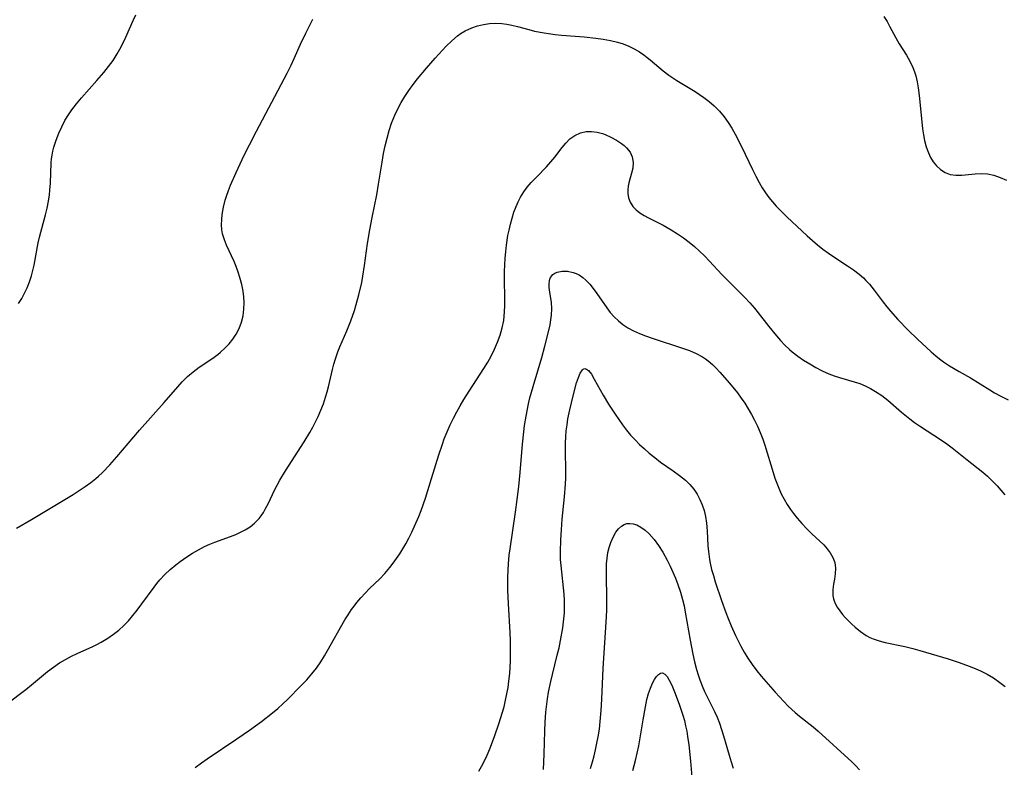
# Model space of a CAD drawing. Header units: inches. Extents: x 1073367 to 1082519, y 1569854 to 1574957.
# Tile 562 of 565: x 1081169 to 1081412, y 1573832 to 1574017. Entities that reach past the tile are written whole.
import ezdxf

# ---------------------------------------------------------------- set-up
doc = ezdxf.new("R2010")
doc.units = ezdxf.units.IN
doc.header["$MEASUREMENT"] = 0
doc.layers.add('CGG_CurvaNivelLidar_v1', color=7, linetype='Continuous', lineweight=30, true_color=0x008008)

msp = doc.modelspace()

# ---------------------------------------------------------------- linework, layer by layer
at = {"layer": 'CGG_CurvaNivelLidar_v1'}
for points in [[(1081168.3081, 1573891.2578, 79.5), (1081172.0875, 1573893.4739, 79.5), (1081182.3169, 1573899.6417, 79.5), (1081183.8208, 1573900.5848, 79.5), (1081185.2949, 1573901.56, 79.5), (1081186.725, 1573902.5858, 79.5), (1081187.9155, 1573903.5327, 79.5), (1081188.5824, 1573904.114, 79.5), (1081189.5496, 1573905.026, 79.5), (1081191.3802, 1573906.9423, 79.5), (1081193.1305, 1573908.9291, 79.5), (1081198.7053, 1573915.467, 79.5), (1081204.8006, 1573922.3399, 79.5), (1081208.1514, 1573926.2337, 79.5), (1081209.2844, 1573927.4685, 79.5), (1081210.5956, 1573928.7489, 79.5), (1081211.9856, 1573929.9323, 79.5), (1081213.479, 1573931.0316, 79.5), (1081216.5455, 1573933.1062, 79.5), (1081218.0252, 1573934.1964, 79.5), (1081218.7063, 1573934.7586, 79.5), (1081219.8009, 1573935.7679, 79.5), (1081220.8156, 1573936.8451, 79.5), (1081221.7381, 1573937.9875, 79.5), (1081222.5506, 1573939.1961, 79.5), (1081223.3138, 1573940.6433, 79.5), (1081223.9031, 1573942.1623, 79.5), (1081224.3038, 1573943.74, 79.5), (1081224.5041, 1573945.3763, 79.5), (1081224.5354, 1573947.0456, 79.5), (1081224.4594, 1573948.4252, 79.5), (1081224.2951, 1573949.8085, 79.5), (1081223.9683, 1573951.517, 79.5), (1081223.5251, 1573953.2099, 79.5), (1081223.0952, 1573954.5598, 79.5), (1081222.6091, 1573955.8878, 79.5), (1081222.0713, 1573957.1878, 79.5), (1081220.2094, 1573961.1844, 79.5), (1081219.6789, 1573962.4965, 79.5), (1081219.4392, 1573963.2154, 79.5), (1081219.2317, 1573964.0169, 79.5), (1081219.068, 1573965.004, 79.5), (1081218.9876, 1573966.2395, 79.5), (1081219.0207, 1573967.494, 79.5), (1081219.1494, 1573968.7622, 79.5), (1081219.4612, 1573970.5381, 79.5), (1081219.9027, 1573972.3196, 79.5), (1081220.2059, 1573973.3315, 79.5), (1081220.6662, 1573974.6604, 79.5), (1081221.1831, 1573975.9823, 79.5), (1081222.5804, 1573979.1675, 79.5), (1081224.5836, 1573983.4464, 79.5), (1081225.8526, 1573986.0081, 79.5), (1081227.5779, 1573989.3678, 79.5), (1081235.1884, 1574003.7062, 79.5), (1081236.1376, 1574005.6098, 79.5), (1081236.9394, 1574007.3313, 79.5), (1081238.4848, 1574010.7919, 79.5), (1081239.7626, 1574013.5427, 79.5), (1081240.9084, 1574015.823, 79.5), (1081241.5379, 1574016.9761, 79.5)], [(1081168.8683, 1573946.8035, 80), (1081169.6311, 1573948.0597, 80), (1081170.3269, 1573949.3533, 80), (1081170.953, 1573950.6806, 80), (1081171.5447, 1573952.1488, 80), (1081172.0412, 1573953.6507, 80), (1081172.387, 1573954.9573, 80), (1081172.68, 1573956.2806, 80), (1081173.7167, 1573961.7452, 80), (1081174.0271, 1573963.1785, 80), (1081175.4907, 1573968.6482, 80), (1081175.904, 1573970.3681, 80), (1081176.2531, 1573972.0935, 80), (1081176.4868, 1573973.6207, 80), (1081176.6084, 1573974.8049, 80), (1081176.7221, 1573976.4949, 80), (1081176.9427, 1573981.4995, 80), (1081177.0164, 1573982.4733, 80), (1081177.1325, 1573983.4368, 80), (1081177.312, 1573984.4007, 80), (1081177.5489, 1573985.3594, 80), (1081178.1067, 1573987.1224, 80), (1081178.7907, 1573988.8701, 80), (1081179.5039, 1573990.4368, 80), (1081180.3095, 1573991.9725, 80), (1081180.9804, 1573993.0925, 80), (1081182.0397, 1573994.6392, 80), (1081183.1935, 1573996.1369, 80), (1081184.4146, 1573997.5982, 80), (1081188.197, 1574001.8385, 80), (1081189.8875, 1574003.8129, 80), (1081191.0754, 1574005.3031, 80), (1081192.1936, 1574006.8327, 80), (1081193.219, 1574008.4116, 80), (1081194.2152, 1574010.1967, 80), (1081195.3631, 1574012.5467, 80), (1081197.1655, 1574016.6942, 80), (1081197.8096, 1574018.0649, 80)], [(1081382.5168, 1574017.6696, 79.5), (1081383.2873, 1574016.4142, 79.5), (1081384.0132, 1574015.1387, 79.5), (1081385.4758, 1574012.3807, 79.5), (1081386.2758, 1574010.9488, 79.5), (1081388.1096, 1574008.0806, 79.5), (1081388.9424, 1574006.6054, 79.5), (1081389.6641, 1574005.0463, 79.5), (1081390.0413, 1574004.0374, 79.5), (1081390.3622, 1574002.9989, 79.5), (1081390.7122, 1574001.5409, 79.5), (1081390.9765, 1574000.0454, 79.5), (1081391.2185, 1573998.1159, 79.5), (1081391.6723, 1573993.3227, 79.5), (1081392.0624, 1573989.9043, 79.5), (1081392.2774, 1573988.4684, 79.5), (1081392.5433, 1573987.0665, 79.5), (1081392.9481, 1573985.4795, 79.5), (1081393.4793, 1573983.9825, 79.5), (1081394.0423, 1573982.8162, 79.5), (1081394.7105, 1573981.749, 79.5), (1081395.4808, 1573980.799, 79.5), (1081396.5029, 1573979.8679, 79.5), (1081397.641, 1573979.1481, 79.5), (1081398.878, 1573978.6729, 79.5), (1081400.279, 1573978.4583, 79.5), (1081401.7485, 1573978.4618, 79.5), (1081405.0306, 1573978.7717, 79.5), (1081406.5766, 1573978.8617, 79.5), (1081408.1186, 1573978.7884, 79.5), (1081409.6878, 1573978.4667, 79.5), (1081411.2394, 1573977.9269, 79.5), (1081412.7713, 1573977.2183, 79.5)], [(1081166, 1573847.9158, 79), (1081170.6375, 1573851.4548, 79), (1081172.0893, 1573852.6146, 79), (1081176.0261, 1573855.8911, 79), (1081177.488, 1573857.0042, 79), (1081179.0039, 1573858.0368, 79), (1081180.4361, 1573858.8918, 79), (1081181.9125, 1573859.6673, 79), (1081183.2949, 1573860.3154, 79), (1081187.1547, 1573862.0405, 79), (1081188.2044, 1573862.5586, 79), (1081189.2666, 1573863.1294, 79), (1081190.9321, 1573864.1508, 79), (1081192.2842, 1573865.1044, 79), (1081193.5791, 1573866.1351, 79), (1081194.8098, 1573867.2434, 79), (1081195.9837, 1573868.4444, 79), (1081197.0954, 1573869.7106, 79), (1081198.1556, 1573871.026, 79), (1081199.3242, 1573872.5825, 79), (1081202.3019, 1573876.7511, 79), (1081202.9865, 1573877.6521, 79), (1081203.7026, 1573878.5226, 79), (1081204.9421, 1573879.8359, 79), (1081206.278, 1573881.0642, 79), (1081207.6859, 1573882.2259, 79), (1081208.7505, 1573883.0404, 79), (1081210.4048, 1573884.2092, 79), (1081211.8309, 1573885.1247, 79), (1081213.295, 1573885.9743, 79), (1081214.7985, 1573886.745, 79), (1081216.0622, 1573887.3111, 79), (1081217.3443, 1573887.8293, 79), (1081221.2201, 1573889.2678, 79), (1081222.4783, 1573889.7747, 79), (1081223.6601, 1573890.3134, 79), (1081224.7932, 1573890.905, 79), (1081226.0236, 1573891.664, 79), (1081227.1456, 1573892.5346, 79), (1081228.231, 1573893.6582, 79), (1081228.7706, 1573894.3541, 79), (1081229.2967, 1573895.1414, 79), (1081229.7778, 1573895.9668, 79), (1081230.5442, 1573897.4944, 79), (1081232.0198, 1573900.6729, 79), (1081232.6744, 1573901.924, 79), (1081233.3798, 1573903.1658, 79), (1081234.7804, 1573905.4531, 79), (1081239.354, 1573912.6054, 79), (1081240.7322, 1573914.8973, 79), (1081241.4772, 1573916.2295, 79), (1081242.1854, 1573917.5785, 79), (1081242.8183, 1573918.8791, 79), (1081243.5046, 1573920.441, 79), (1081244.1213, 1573922.028, 79), (1081244.6649, 1573923.6382, 79), (1081245.0428, 1573924.9346, 79), (1081245.3795, 1573926.2409, 79), (1081246.3581, 1573930.4906, 79), (1081246.7069, 1573931.8246, 79), (1081247.1032, 1573933.1446, 79), (1081247.6985, 1573934.824, 79), (1081248.2072, 1573936.0925, 79), (1081249.8966, 1573940.0061, 79), (1081250.9021, 1573942.498, 79), (1081251.7972, 1573945.0729, 79), (1081252.2337, 1573946.4973, 79), (1081252.8946, 1573948.9165, 79), (1081253.5993, 1573952.0028, 79), (1081253.8941, 1573953.5593, 79), (1081254.3068, 1573956.2023, 79), (1081255.0315, 1573961.5827, 79), (1081255.5491, 1573964.9509, 79), (1081256.131, 1573968.0002, 79), (1081257.2822, 1573973.6312, 79), (1081257.7337, 1573976.2326, 79), (1081258.6088, 1573981.7007, 79), (1081258.9981, 1573983.8607, 79), (1081259.398, 1573985.7505, 79), (1081259.8558, 1573987.6236, 79), (1081260.3773, 1573989.4749, 79), (1081260.9748, 1573991.2973, 79), (1081261.7703, 1573993.32, 79), (1081262.5175, 1573994.8974, 79), (1081263.3516, 1573996.4348, 79), (1081264.2606, 1573997.9348, 79), (1081265.2349, 1573999.398, 79), (1081266.2627, 1574000.8299, 79), (1081267.3336, 1574002.234, 79), (1081269.5638, 1574004.9437, 79), (1081271.6781, 1574007.3457, 79), (1081274.4418, 1574010.3261, 79), (1081275.8005, 1574011.6586, 79), (1081277.2231, 1574012.8683, 79), (1081278.1717, 1574013.5457, 79), (1081279.1294, 1574014.1252, 79), (1081280.7525, 1574014.8801, 79), (1081282.1795, 1574015.3666, 79), (1081283.6475, 1574015.7245, 79), (1081285.1447, 1574015.9472, 79), (1081286.6761, 1574016.0241, 79), (1081288.2148, 1574015.9482, 79), (1081289.4501, 1574015.7764, 79), (1081290.6835, 1574015.5258, 79), (1081292.0662, 1574015.1801, 79), (1081294.8534, 1574014.4186, 79), (1081296.2817, 1574014.0639, 79), (1081298.6279, 1574013.5928, 79), (1081299.7163, 1574013.4251, 79), (1081301.3054, 1574013.2307, 79), (1081302.9041, 1574013.0792, 79), (1081308.5204, 1574012.6405, 79), (1081311.37, 1574012.3356, 79), (1081313.1844, 1574012.0784, 79), (1081314.9709, 1574011.7508, 79), (1081316.718, 1574011.327, 79), (1081318.0982, 1574010.8889, 79), (1081319.4966, 1574010.3229, 79), (1081320.847, 1574009.6569, 79), (1081322.1485, 1574008.9034, 79), (1081323.2539, 1574008.1697, 79), (1081324.0533, 1574007.5766, 79), (1081324.8338, 1574006.9553, 79), (1081328.0478, 1574004.2569, 79), (1081329.3919, 1574003.2111, 79), (1081330.3711, 1574002.523, 79), (1081331.3761, 1574001.8659, 79), (1081335.8934, 1573999.1167, 79), (1081336.9906, 1573998.4093, 79), (1081338.0588, 1573997.6635, 79), (1081339.3436, 1573996.6568, 79), (1081340.5662, 1573995.5769, 79), (1081341.883, 1573994.2613, 79), (1081343.0946, 1573992.8493, 79), (1081344.0675, 1573991.5039, 79), (1081344.9574, 1573990.0889, 79), (1081345.7829, 1573988.6242, 79), (1081347.3166, 1573985.597, 79), (1081350.0642, 1573979.8628, 79), (1081350.8732, 1573978.2519, 79), (1081351.7182, 1573976.6692, 79), (1081352.4771, 1573975.3587, 79), (1081353.2932, 1573974.0902, 79), (1081354.1105, 1573972.9665, 79), (1081354.9843, 1573971.8845, 79), (1081355.9064, 1573970.8396, 79), (1081357.1869, 1573969.5069, 79), (1081358.5163, 1573968.2142, 79), (1081363.5734, 1573963.5065, 79), (1081364.8447, 1573962.3564, 79), (1081366.1444, 1573961.244, 79), (1081367.4562, 1573960.2101, 79), (1081368.805, 1573959.228, 79), (1081370.3963, 1573958.1493, 79), (1081373.5183, 1573956.1149, 79), (1081374.9991, 1573955.0986, 79), (1081376.4161, 1573954.0222, 79), (1081377.4424, 1573953.1306, 79), (1081378.0873, 1573952.497, 79), (1081378.9715, 1573951.5212, 79), (1081380.1243, 1573950.0816, 79), (1081382.3521, 1573947.083, 79), (1081383.2264, 1573945.9662, 79), (1081384.134, 1573944.867, 79), (1081385.9792, 1573942.8021, 79), (1081388.5055, 1573940.2116, 79), (1081390.7667, 1573938.0066, 79), (1081393.0184, 1573935.8859, 79), (1081394.1414, 1573934.8745, 79), (1081395.2894, 1573933.8977, 79), (1081396.2551, 1573933.1323, 79), (1081397.2447, 1573932.4013, 79), (1081398.7265, 1573931.4008, 79), (1081401.0941, 1573929.9754, 79), (1081403.877, 1573928.3898, 79), (1081408.6609, 1573925.4306, 79), (1081409.8405, 1573924.739, 79), (1081411.5122, 1573923.8242, 79), (1081413.1756, 1573923.013, 79)], [(1081212.489, 1573832.1816, 78.5), (1081214.0449, 1573833.3458, 78.5), (1081215.3915, 1573834.2935, 78.5), (1081222.7588, 1573839.2473, 78.5), (1081225.8991, 1573841.4351, 78.5), (1081228.8513, 1573843.5894, 78.5), (1081231.5316, 1573845.6784, 78.5), (1081232.8312, 1573846.7601, 78.5), (1081234.0946, 1573847.8738, 78.5), (1081235.2782, 1573848.9861, 78.5), (1081238.6716, 1573852.4156, 78.5), (1081240.0534, 1573853.8813, 78.5), (1081241.2674, 1573855.2913, 78.5), (1081242.414, 1573856.7627, 78.5), (1081243.4822, 1573858.2961, 78.5), (1081244.3767, 1573859.7349, 78.5), (1081245.0828, 1573860.9431, 78.5), (1081249.4202, 1573868.6263, 78.5), (1081250.205, 1573869.9158, 78.5), (1081251.0338, 1573871.1717, 78.5), (1081251.678, 1573872.0653, 78.5), (1081252.3524, 1573872.9343, 78.5), (1081253.3522, 1573874.121, 78.5), (1081254.3989, 1573875.2615, 78.5), (1081255.4846, 1573876.3575, 78.5), (1081258.0158, 1573878.7766, 78.5), (1081259.2905, 1573880.1238, 78.5), (1081260.5006, 1573881.544, 78.5), (1081261.3641, 1573882.6511, 78.5), (1081262.1901, 1573883.7923, 78.5), (1081262.983, 1573884.9734, 78.5), (1081263.738, 1573886.1835, 78.5), (1081264.4552, 1573887.4204, 78.5), (1081265.2163, 1573888.84, 78.5), (1081265.9359, 1573890.2854, 78.5), (1081266.6195, 1573891.7517, 78.5), (1081267.6511, 1573894.1545, 78.5), (1081268.2404, 1573895.6695, 78.5), (1081269.2982, 1573898.6908, 78.5), (1081270.8425, 1573903.5256, 78.5), (1081272.6383, 1573909.3936, 78.5), (1081273.4988, 1573912.0233, 78.5), (1081273.9643, 1573913.3236, 78.5), (1081274.6649, 1573915.0984, 78.5), (1081275.4339, 1573916.844, 78.5), (1081276.2075, 1573918.4339, 78.5), (1081277.0315, 1573920, 78.5), (1081277.8979, 1573921.545, 78.5), (1081278.8011, 1573923.0702, 78.5), (1081280.0886, 1573925.1236, 78.5), (1081283.7528, 1573930.7451, 78.5), (1081284.6784, 1573932.2576, 78.5), (1081285.5432, 1573933.7954, 78.5), (1081286.3731, 1573935.4657, 78.5), (1081287.1259, 1573937.2032, 78.5), (1081287.7684, 1573938.9753, 78.5), (1081288.2719, 1573940.7603, 78.5), (1081288.6374, 1573942.5763, 78.5), (1081288.7796, 1573943.623, 78.5), (1081288.8736, 1573944.691, 78.5), (1081288.9423, 1573946.3127, 78.5), (1081288.9501, 1573947.9468, 78.5), (1081288.8554, 1573952.8907, 78.5), (1081288.8644, 1573954.6669, 78.5), (1081288.9171, 1573956.3061, 78.5), (1081289.0103, 1573957.946, 78.5), (1081289.1458, 1573959.5833, 78.5), (1081289.3278, 1573961.2148, 78.5), (1081289.6935, 1573963.5837, 78.5), (1081289.9527, 1573964.8963, 78.5), (1081290.2968, 1573966.3944, 78.5), (1081290.6931, 1573967.8716, 78.5), (1081291.1491, 1573969.3214, 78.5), (1081291.6758, 1573970.7353, 78.5), (1081292.1962, 1573971.9151, 78.5), (1081292.7877, 1573973.0531, 78.5), (1081293.5821, 1573974.3307, 78.5), (1081294.4693, 1573975.543, 78.5), (1081295.4339, 1573976.6916, 78.5), (1081296.6975, 1573978.0208, 78.5), (1081299.1815, 1573980.511, 78.5), (1081300.304, 1573981.7487, 78.5), (1081301.2483, 1573982.9204, 78.5), (1081303.0318, 1573985.3016, 78.5), (1081303.9508, 1573986.4221, 78.5), (1081304.9465, 1573987.4116, 78.5), (1081306.1986, 1573988.2984, 78.5), (1081307.5734, 1573988.9247, 78.5), (1081309.0349, 1573989.2551, 78.5), (1081310.3453, 1573989.2759, 78.5), (1081311.6767, 1573989.0873, 78.5), (1081313.0087, 1573988.7322, 78.5), (1081313.7037, 1573988.4893, 78.5), (1081315.1187, 1573987.8801, 78.5), (1081316.4647, 1573987.1527, 78.5), (1081317.7061, 1573986.3253, 78.5), (1081318.3655, 1573985.7994, 78.5), (1081318.9634, 1573985.2409, 78.5), (1081319.827, 1573984.1771, 78.5), (1081320.3914, 1573983.0056, 78.5), (1081320.6045, 1573981.6413, 78.5), (1081320.4888, 1573980.2107, 78.5), (1081320.2153, 1573979.0052, 78.5), (1081319.5366, 1573976.5762, 78.5), (1081319.3636, 1573975.746, 78.5), (1081319.2594, 1573974.9173, 78.5), (1081319.2583, 1573973.9102, 78.5), (1081319.4317, 1573972.9075, 78.5), (1081319.8616, 1573971.7777, 78.5), (1081320.525, 1573970.747, 78.5), (1081321.3271, 1573969.9164, 78.5), (1081322.2819, 1573969.1766, 78.5), (1081323.3534, 1573968.5063, 78.5), (1081324.4154, 1573967.9318, 78.5), (1081327.9837, 1573966.1183, 78.5), (1081329.9759, 1573964.9706, 78.5), (1081331.5118, 1573964.0093, 78.5), (1081333.0224, 1573962.9831, 78.5), (1081334.4033, 1573961.9476, 78.5), (1081335.737, 1573960.8431, 78.5), (1081336.9774, 1573959.7123, 78.5), (1081338.1779, 1573958.5329, 78.5), (1081339.4596, 1573957.2032, 78.5), (1081342.5038, 1573953.9542, 78.5), (1081346.9511, 1573949.4958, 78.5), (1081348.1692, 1573948.234, 78.5), (1081349.3677, 1573946.9307, 78.5), (1081350.528, 1573945.5947, 78.5), (1081351.4488, 1573944.4752, 78.5), (1081354.117, 1573941.1035, 78.5), (1081355.9992, 1573938.7975, 78.5), (1081357.0187, 1573937.6326, 78.5), (1081358.0761, 1573936.5148, 78.5), (1081359.1854, 1573935.4605, 78.5), (1081359.8664, 1573934.8768, 78.5), (1081361.2321, 1573933.8153, 78.5), (1081362.6911, 1573932.7975, 78.5), (1081364.1912, 1573931.8449, 78.5), (1081365.7211, 1573930.9537, 78.5), (1081367.2987, 1573930.1189, 78.5), (1081368.9128, 1573929.3858, 78.5), (1081370.2011, 1573928.9053, 78.5), (1081371.5102, 1573928.4874, 78.5), (1081375.1901, 1573927.4397, 78.5), (1081376.5551, 1573926.9906, 78.5), (1081377.8857, 1573926.4616, 78.5), (1081379.1874, 1573925.8197, 78.5), (1081380.4466, 1573925.0844, 78.5), (1081381.9817, 1573924.0516, 78.5), (1081383.4557, 1573922.9177, 78.5), (1081386.8689, 1573919.9636, 78.5), (1081388.8819, 1573918.3258, 78.5), (1081390.0769, 1573917.4199, 78.5), (1081391.3, 1573916.5495, 78.5), (1081396.6947, 1573913.0619, 78.5), (1081398.0616, 1573912.1054, 78.5), (1081399.3288, 1573911.1448, 78.5), (1081403.0468, 1573908.1508, 78.5), (1081406.8982, 1573905.1275, 78.5), (1081408.0702, 1573904.1247, 78.5), (1081409.43, 1573902.8379, 78.5), (1081410.4441, 1573901.763, 78.5), (1081411.4138, 1573900.644, 78.5), (1081412.3461, 1573899.4907, 78.5)], [(1081282.4904, 1573831.2849, 78), (1081283.1873, 1573832.4593, 78), (1081283.8299, 1573833.6654, 78), (1081284.5559, 1573835.2225, 78), (1081285.2161, 1573836.816, 78), (1081286.3503, 1573839.8508, 78), (1081287.5129, 1573843.2427, 78), (1081288.2777, 1573845.6274, 78), (1081288.7171, 1573847.1974, 78), (1081289.105, 1573848.7824, 78), (1081289.442, 1573850.3799, 78), (1081289.7256, 1573851.9883, 78), (1081289.9366, 1573853.4853, 78), (1081290.1326, 1573855.3798, 78), (1081290.2389, 1573856.9348, 78), (1081290.3058, 1573858.4935, 78), (1081290.3536, 1573861.6161, 78), (1081290.3385, 1573863.4513, 78), (1081290.2694, 1573865.5343, 78), (1081289.7964, 1573872.5743, 78), (1081289.6731, 1573876.0021, 78), (1081289.6852, 1573879.2473, 78), (1081289.832, 1573882.4853, 78), (1081290.0197, 1573884.6017, 78), (1081290.2121, 1573886.2036, 78), (1081291.5803, 1573895.2885, 78), (1081291.999, 1573898.3669, 78), (1081292.387, 1573901.6165, 78), (1081292.719, 1573905.0568, 78), (1081293.2712, 1573912.0186, 78), (1081293.6029, 1573915.0698, 78), (1081293.8122, 1573916.6175, 78), (1081294.1812, 1573918.9563, 78), (1081294.7706, 1573921.9654, 78), (1081295.1251, 1573923.4569, 78), (1081295.9148, 1573926.2842, 78), (1081298.0617, 1573933.4758, 78), (1081298.8213, 1573936.211, 78), (1081299.708, 1573939.8011, 78), (1081300.076, 1573941.5553, 78), (1081300.2885, 1573942.7554, 78), (1081300.4381, 1573943.9376, 78), (1081300.5029, 1573945.5109, 78), (1081300.4163, 1573947.0286, 78), (1081300.0196, 1573949.5771, 78), (1081299.8694, 1573950.7518, 78), (1081299.8487, 1573951.5944, 78), (1081299.9363, 1573952.3784, 78), (1081300.0552, 1573952.8265, 78), (1081300.2246, 1573953.2297, 78), (1081300.7853, 1573953.968, 78), (1081301.2659, 1573954.3098, 78), (1081301.828, 1573954.5584, 78), (1081303.0412, 1573954.7999, 78), (1081304.3898, 1573954.7708, 78), (1081305.7923, 1573954.4718, 78), (1081306.532, 1573954.1968, 78), (1081307.2546, 1573953.8348, 78), (1081308.1777, 1573953.2115, 78), (1081308.9445, 1573952.5465, 78), (1081309.873, 1573951.5574, 78), (1081310.7513, 1573950.4579, 78), (1081311.6144, 1573949.2636, 78), (1081314.088, 1573945.704, 78), (1081314.9612, 1573944.5891, 78), (1081315.9222, 1573943.516, 78), (1081316.9541, 1573942.5188, 78), (1081318.0834, 1573941.5866, 78), (1081319.2885, 1573940.763, 78), (1081320.6723, 1573940.011, 78), (1081322.1274, 1573939.3677, 78), (1081323.6325, 1573938.7954, 78), (1081325.2543, 1573938.235, 78), (1081332.7773, 1573935.7677, 78), (1081334.499, 1573935.1454, 78), (1081336.1611, 1573934.4331, 78), (1081337.7367, 1573933.5762, 78), (1081338.4538, 1573933.102, 78), (1081339.1426, 1573932.5882, 78), (1081340.1507, 1573931.7325, 78), (1081341.1122, 1573930.81, 78), (1081342.0389, 1573929.8364, 78), (1081344.398, 1573927.1143, 78), (1081346.3393, 1573924.6873, 78), (1081347.267, 1573923.4345, 78), (1081348.1502, 1573922.1506, 78), (1081349.0059, 1573920.7882, 78), (1081349.8084, 1573919.3915, 78), (1081350.5604, 1573917.9656, 78), (1081351.2614, 1573916.5132, 78), (1081351.9544, 1573914.9243, 78), (1081352.5782, 1573913.3069, 78), (1081353.076, 1573911.8327, 78), (1081355.1374, 1573905.0139, 78), (1081355.5956, 1573903.6477, 78), (1081356.0565, 1573902.3946, 78), (1081356.5572, 1573901.1613, 78), (1081357.1824, 1573899.783, 78), (1081357.8669, 1573898.4403, 78), (1081358.6142, 1573897.1393, 78), (1081359.4302, 1573895.888, 78), (1081360.1719, 1573894.88, 78), (1081361.0826, 1573893.752, 78), (1081362.2602, 1573892.4105, 78), (1081363.4799, 1573891.1274, 78), (1081364.7284, 1573889.9091, 78), (1081366.7131, 1573888.0832, 78), (1081367.6436, 1573887.1725, 78), (1081368.5144, 1573886.202, 78), (1081369.2681, 1573885.1923, 78), (1081369.9233, 1573884.039, 78), (1081370.3586, 1573882.835, 78), (1081370.5489, 1573881.4558, 78), (1081370.4986, 1573880.0489, 78), (1081370.3109, 1573878.7408, 78), (1081370.0816, 1573877.4391, 78), (1081369.9086, 1573876.1452, 78), (1081369.9079, 1573874.6665, 78), (1081370.0578, 1573873.8201, 78), (1081370.2085, 1573873.3169, 78), (1081370.4632, 1573872.6875, 78), (1081370.9713, 1573871.759, 78), (1081371.5972, 1573870.8632, 78), (1081372.313, 1573869.9929, 78), (1081372.9811, 1573869.2602, 78), (1081374.5321, 1573867.6813, 78), (1081375.4162, 1573866.8472, 78), (1081376.7145, 1573865.7624, 78), (1081378.1181, 1573864.8097, 78), (1081379.0418, 1573864.3151, 78), (1081379.8311, 1573863.9678, 78), (1081381.3097, 1573863.4621, 78), (1081382.8502, 1573863.0642, 78), (1081387.6547, 1573862.0591, 78), (1081389.6855, 1573861.5506, 78), (1081391.3902, 1573861.073, 78), (1081398.3902, 1573858.9876, 78), (1081401.1235, 1573858.0903, 78), (1081403.5674, 1573857.2156, 78), (1081404.6477, 1573856.7975, 78), (1081406.3485, 1573856.0665, 78), (1081407.9958, 1573855.2385, 78), (1081409.5471, 1573854.3099, 78), (1081411.1488, 1573853.1951, 78), (1081412.4693, 1573852.1887, 78)], [(1081298.4387, 1573831.7228, 77.5), (1081298.5515, 1573833.4782, 77.5), (1081298.6376, 1573835.572, 77.5), (1081298.7846, 1573841.1749, 77.5), (1081298.8872, 1573843.3923, 77.5), (1081299.0801, 1573845.8644, 77.5), (1081299.4729, 1573849.1482, 77.5), (1081299.7286, 1573850.7804, 77.5), (1081300.2358, 1573853.3972, 77.5), (1081300.653, 1573855.1908, 77.5), (1081301.873, 1573859.9519, 77.5), (1081302.2947, 1573861.7469, 77.5), (1081302.674, 1573863.5485, 77.5), (1081303.2102, 1573866.651, 77.5), (1081303.4891, 1573868.8909, 77.5), (1081303.6148, 1573870.4071, 77.5), (1081303.6787, 1573871.9216, 77.5), (1081303.6679, 1573873.4333, 77.5), (1081303.5699, 1573875.0009, 77.5), (1081302.7913, 1573882.0785, 77.5), (1081302.6891, 1573883.5795, 77.5), (1081302.6427, 1573885.4476, 77.5), (1081302.7166, 1573888.4112, 77.5), (1081302.8705, 1573890.8493, 77.5), (1081303.1037, 1573893.5493, 77.5), (1081303.6579, 1573899.0636, 77.5), (1081303.893, 1573902.1445, 77.5), (1081303.954, 1573903.6881, 77.5), (1081303.966, 1573905.2006, 77.5), (1081303.8632, 1573910.6819, 77.5), (1081303.8781, 1573912.2779, 77.5), (1081303.948, 1573913.871, 77.5), (1081304.0776, 1573915.3646, 77.5), (1081304.2653, 1573916.8491, 77.5), (1081304.5048, 1573918.3202, 77.5), (1081304.9588, 1573920.5631, 77.5), (1081305.7579, 1573923.9503, 77.5), (1081306.6434, 1573927.226, 77.5), (1081307.0803, 1573928.5399, 77.5), (1081307.5462, 1573929.6188, 77.5), (1081308.0577, 1573930.3763, 77.5), (1081308.2939, 1573930.575, 77.5), (1081308.4393, 1573930.6516, 77.5), (1081308.6525, 1573930.7039, 77.5), (1081308.8709, 1573930.6872, 77.5), (1081309.0885, 1573930.6075, 77.5), (1081309.6017, 1573930.2049, 77.5), (1081310.2833, 1573929.3112, 77.5), (1081310.9929, 1573928.1168, 77.5), (1081313.1899, 1573924.1483, 77.5), (1081314.5359, 1573921.9298, 77.5), (1081316.1207, 1573919.4638, 77.5), (1081317.0223, 1573918.1274, 77.5), (1081317.9597, 1573916.8114, 77.5), (1081318.9423, 1573915.5293, 77.5), (1081319.9708, 1573914.3017, 77.5), (1081321.0587, 1573913.1195, 77.5), (1081322.1941, 1573911.9853, 77.5), (1081323.3683, 1573910.895, 77.5), (1081324.5743, 1573909.8467, 77.5), (1081325.9653, 1573908.7137, 77.5), (1081327.3807, 1573907.6314, 77.5), (1081330.511, 1573905.4239, 77.5), (1081332.0423, 1573904.3004, 77.5), (1081333.4886, 1573903.1133, 77.5), (1081334.6052, 1573902.0517, 77.5), (1081335.6003, 1573900.9034, 77.5), (1081336.4113, 1573899.7037, 77.5), (1081337.0916, 1573898.418, 77.5), (1081337.6529, 1573897.0629, 77.5), (1081338.1042, 1573895.6433, 77.5), (1081338.4481, 1573894.1795, 77.5), (1081338.7103, 1573892.5038, 77.5), (1081338.8735, 1573890.6699, 77.5), (1081339.0686, 1573886.9553, 77.5), (1081339.1797, 1573885.5081, 77.5), (1081339.4348, 1573883.5246, 77.5), (1081339.5952, 1573882.6647, 77.5), (1081339.9598, 1573881.1126, 77.5), (1081340.3965, 1573879.5712, 77.5), (1081340.8808, 1573878.0348, 77.5), (1081342.4268, 1573873.4434, 77.5), (1081343.4961, 1573870.4565, 77.5), (1081344.0669, 1573868.9752, 77.5), (1081344.7962, 1573867.212, 77.5), (1081345.8868, 1573864.78, 77.5), (1081347.1916, 1573862.174, 77.5), (1081348.0184, 1573860.6784, 77.5), (1081348.8993, 1573859.2173, 77.5), (1081349.9692, 1573857.621, 77.5), (1081351.1146, 1573856.0781, 77.5), (1081352.2011, 1573854.7325, 77.5), (1081353.3233, 1573853.4151, 77.5), (1081355.6694, 1573850.7662, 77.5), (1081357.7999, 1573848.4544, 77.5), (1081358.9022, 1573847.3423, 77.5), (1081360.6317, 1573845.765, 77.5), (1081361.6863, 1573844.8915, 77.5), (1081365.0606, 1573842.2117, 77.5), (1081366.2624, 1573841.2039, 77.5), (1081374.5981, 1573833.6283, 77.5), (1081375.6031, 1573832.6139, 77.5), (1081376.4607, 1573831.6413, 77.5)], [(1081310.0299, 1573831.932, 77), (1081310.5549, 1573833.6244, 77), (1081310.9563, 1573835.0786, 77), (1081311.3167, 1573836.5439, 77), (1081311.6706, 1573838.1667, 77), (1081311.979, 1573839.7994, 77), (1081312.2694, 1573841.6628, 77), (1081312.4941, 1573843.5365, 77), (1081312.7124, 1573846.2955, 77), (1081312.866, 1573849.101, 77), (1081313.1959, 1573856.6752, 77), (1081313.9221, 1573868.1131, 77), (1081314.0668, 1573871.0049, 77), (1081314.1258, 1573873.8432, 77), (1081314.026, 1573879.65, 77), (1081314.0211, 1573881.0964, 77), (1081314.0581, 1573882.5202, 77), (1081314.1677, 1573883.9145, 77), (1081314.374, 1573885.2598, 77), (1081314.6768, 1573886.5551, 77), (1081315.0718, 1573887.7848, 77), (1081315.642, 1573889.1045, 77), (1081316.3214, 1573890.2779, 77), (1081316.9919, 1573891.142, 77), (1081317.7431, 1573891.8266, 77), (1081318.4105, 1573892.2166, 77), (1081319.0777, 1573892.4289, 77), (1081319.7805, 1573892.4871, 77), (1081320.624, 1573892.3792, 77), (1081321.4803, 1573892.1011, 77), (1081322.5327, 1573891.5447, 77), (1081323.5638, 1573890.7924, 77), (1081324.5614, 1573889.8799, 77), (1081325.7591, 1573888.5388, 77), (1081326.8789, 1573887.0368, 77), (1081327.9124, 1573885.4116, 77), (1081329.0113, 1573883.3928, 77), (1081329.7374, 1573881.9287, 77), (1081330.4273, 1573880.4354, 77), (1081331.0739, 1573878.917, 77), (1081331.6672, 1573877.3749, 77), (1081332.2857, 1573875.5239, 77), (1081332.8124, 1573873.645, 77), (1081333.1684, 1573872.1206, 77), (1081333.478, 1573870.5854, 77), (1081334.646, 1573863.6742, 77), (1081335.3221, 1573860.2014, 77), (1081335.765, 1573858.281, 77), (1081336.2662, 1573856.3849, 77), (1081336.6515, 1573855.1008, 77), (1081337.0775, 1573853.8343, 77), (1081337.6489, 1573852.3448, 77), (1081338.2374, 1573850.9817, 77), (1081338.8683, 1573849.6414, 77), (1081340.6677, 1573846.0202, 77), (1081341.3099, 1573844.591, 77), (1081341.8918, 1573843.1345, 77), (1081342.4294, 1573841.5859, 77), (1081342.9144, 1573840.0149, 77), (1081344.284, 1573835.2036, 77), (1081344.7672, 1573833.6113, 77), (1081345.289, 1573832.0435, 77)], [(1081320.5129, 1573831.4111, 76.5), (1081321.2041, 1573833.8965, 76.5), (1081321.6148, 1573835.7164, 76.5), (1081321.9702, 1573837.5545, 76.5), (1081323.0337, 1573843.98, 76.5), (1081323.6066, 1573847.1894, 76.5), (1081323.9903, 1573848.9491, 76.5), (1081324.3888, 1573850.4261, 76.5), (1081324.8473, 1573851.7983, 76.5), (1081325.3661, 1573853.0306, 76.5), (1081325.8441, 1573853.9186, 76.5), (1081326.3551, 1573854.6501, 76.5), (1081326.8647, 1573855.1726, 76.5), (1081327.378, 1573855.4876, 76.5), (1081327.8775, 1573855.5551, 76.5), (1081328.445, 1573855.2703, 76.5), (1081328.9842, 1573854.6508, 76.5), (1081329.5114, 1573853.7764, 76.5), (1081330.1322, 1573852.5168, 76.5), (1081331.0078, 1573850.4633, 76.5), (1081332.0694, 1573847.6191, 76.5), (1081332.8868, 1573845.1083, 76.5), (1081333.2464, 1573843.8141, 76.5), (1081333.5586, 1573842.498, 76.5), (1081333.8271, 1573841.1633, 76.5), (1081334.0574, 1573839.8147, 76.5), (1081334.3395, 1573837.8115, 76.5), (1081334.7884, 1573833.7345, 76.5), (1081335.3721, 1573826.8209, 76.5)]]:
    msp.add_polyline3d(points, dxfattribs=at)

doc.saveas('drawing.dxf')
